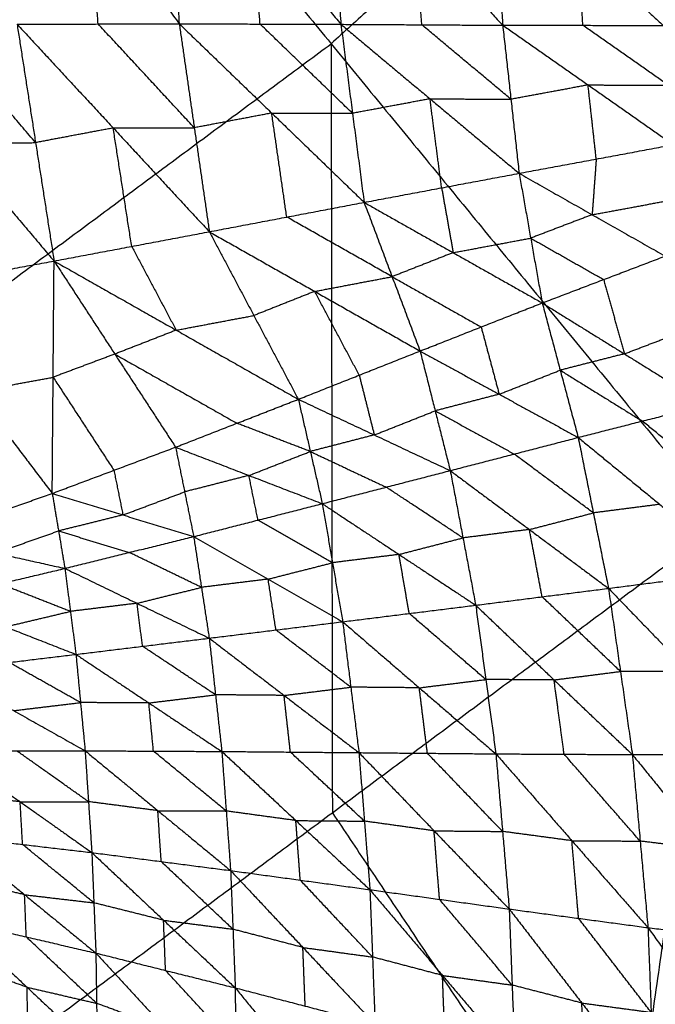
# Model space of a CAD drawing. Header units: millimetres. Extents: x -106 to 110, y -96 to 120.
# Tile 583 of 656: x 39.79 to 44.11, y -43.41 to -36.73. Entities that reach past the tile are written whole.
import ezdxf

# ---------------------------------------------------------------- set-up
doc = ezdxf.new("R2010")
doc.units = ezdxf.units.MM
doc.header["$MEASUREMENT"] = 0
doc.layers.add('Default', color=7, linetype='Continuous', true_color=0x000000)

msp = doc.modelspace()

# ---------------------------------------------------------------- linework, layer by layer
at = {"layer": 'Default'}
for points in [[(43.5311, -29.7566, 3.952), (44.0507, -34.9468, 4.07), (44.5703, -40.137, 4.1879)], [(39.2418, -33.6442, 3.952), (41.906, -36.8906, 4.07), (44.5703, -40.137, 4.1879)], [(44.0507, -34.9468, 4.07), (42.9783, -35.9187, 4.07), (41.906, -36.8906, 4.07)], [(39.6396, -35.0765, -1.7804), (40.2575, -35.9159, -1.5474), (40.8754, -36.7552, -1.3145)], [(40.7642, -35.2745, -1.5501), (40.8198, -36.0149, -1.4323), (40.8754, -36.7552, -1.3145)], [(40.7642, -35.2745, -1.5501), (41.3682, -36.0166, -1.3195), (41.9723, -36.7588, -1.0889)], [(41.8835, -35.4852, -1.2996), (41.9279, -36.122, -1.1942), (41.9723, -36.7588, -1.0889)], [(41.8835, -35.4852, -1.2996), (42.4769, -36.1251, -1.0742), (43.0704, -36.7651, -0.8489)], [(43.003, -35.6988, -1.0322), (43.0367, -36.2319, -0.9406), (43.0704, -36.7651, -0.8489)], [(43.003, -35.6988, -1.0322), (43.5807, -36.2325, -0.8182), (44.1583, -36.7663, -0.6043)], [(40.3251, -36.7567, -1.4186), (40.2913, -36.3363, -1.483), (40.2575, -35.9159, -1.5474)], [(41.4239, -36.757, -1.2017), (41.3961, -36.3868, -1.2606), (41.3682, -36.0166, -1.3195)], [(42.5214, -36.7619, -0.9689), (42.4992, -36.4435, -1.0216), (42.4769, -36.1251, -1.0742)], [(43.6144, -36.7657, -0.7266), (43.5975, -36.4991, -0.7724), (43.5807, -36.2325, -0.8182)], [(38.673, -36.7714, -1.7118), (39.3495, -37.5679, -1.2539), (40.026, -38.3645, -0.7961)], [(39.9004, -37.5614, -1.1594), (39.5622, -37.1631, -1.3883), (39.224, -36.7648, -1.6172)], [(39.7749, -36.7582, -1.5227), (40.3251, -36.7567, -1.4186), (40.8754, -36.7552, -1.3145)], [(39.7749, -36.7582, -1.5227), (39.9004, -37.5614, -1.1594), (40.026, -38.3645, -0.7961)], [(39.7749, -36.7582, -1.5227), (40.4273, -37.4621, -1.0898), (41.0797, -38.166, -0.657)], [(40.9775, -37.4606, -0.9857), (40.6513, -37.1087, -1.2021), (40.3251, -36.7567, -1.4186)], [(40.8754, -36.7552, -1.3145), (40.9775, -37.4606, -0.9857), (41.0797, -38.166, -0.657)], [(40.8754, -36.7552, -1.3145), (41.4239, -36.757, -1.2017), (41.9723, -36.7588, -1.0889)], [(40.8754, -36.7552, -1.3145), (41.5026, -37.361, -0.9108), (42.1299, -37.9667, -0.507)], [(42.0511, -37.3627, -0.798), (41.7375, -37.0599, -0.9998), (41.4239, -36.757, -1.2017)], [(41.9723, -36.7588, -1.0889), (42.0511, -37.3627, -0.798), (42.1299, -37.9667, -0.507)], [(41.9723, -36.7588, -1.0889), (42.5214, -36.7619, -0.9689), (43.0704, -36.7651, -0.8489)], [(41.9723, -36.7588, -1.0889), (42.577, -37.2642, -0.7185), (43.1817, -37.7696, -0.348)], [(43.1261, -37.2673, -0.5984), (42.8237, -37.0146, -0.7837), (42.5214, -36.7619, -0.9689)], [(43.0704, -36.7651, -0.8489), (43.1261, -37.2673, -0.5984), (43.1817, -37.7696, -0.348)], [(43.0704, -36.7651, -0.8489), (43.6144, -36.7657, -0.7266), (44.1583, -36.7663, -0.6043)], [(43.0704, -36.7651, -0.8489), (43.6494, -37.1704, -0.5174), (44.2284, -37.5758, -0.1859)], [(44.1933, -37.171, -0.3951), (43.9039, -36.9683, -0.5608), (43.6144, -36.7657, -0.7266)], [(39.2501, -38.8604, 4.07), (40.5781, -37.8755, 4.07), (41.906, -36.8906, 4.07)], [(41.906, -36.8906, 4.07), (41.9102, -39.4987, 4.1289), (41.9144, -42.1068, 4.1879)], [(43.6494, -37.1704, -0.5174), (43.3877, -37.2189, -0.5579), (43.1261, -37.2673, -0.5984)], [(43.705, -37.6727, -0.267), (43.6772, -37.4215, -0.3922), (43.6494, -37.1704, -0.5174)], [(43.6494, -37.1704, -0.5174), (43.9214, -37.1707, -0.4562), (44.1933, -37.171, -0.3951)], [(42.577, -37.2642, -0.7185), (42.3141, -37.3135, -0.7582), (42.0511, -37.3627, -0.798)], [(42.6558, -37.8681, -0.4275), (42.6164, -37.5661, -0.573), (42.577, -37.2642, -0.7185)], [(42.577, -37.2642, -0.7185), (42.8515, -37.2657, -0.6585), (43.1261, -37.2673, -0.5984)], [(41.5026, -37.361, -0.9108), (41.2401, -37.4108, -0.9482), (40.9775, -37.4606, -0.9857)], [(41.6048, -38.0663, -0.582), (41.5537, -37.7136, -0.7464), (41.5026, -37.361, -0.9108)], [(41.5026, -37.361, -0.9108), (41.7769, -37.3618, -0.8544), (42.0511, -37.3627, -0.798)], [(40.4273, -37.4621, -1.0898), (40.1638, -37.5117, -1.1246), (39.9004, -37.5614, -1.1594)], [(40.4273, -37.4621, -1.0898), (40.7024, -37.4614, -1.0378), (40.9775, -37.4606, -0.9857)], [(40.5528, -38.2653, -0.7265), (40.49, -37.8637, -0.9082), (40.4273, -37.4621, -1.0898)], [(39.3495, -37.5679, -1.2539), (39.625, -37.5647, -1.2066), (39.9004, -37.5614, -1.1594)], [(43.1817, -37.7696, -0.348), (43.705, -37.6727, -0.267), (44.2284, -37.5758, -0.1859)], [(43.705, -37.6727, -0.267), (43.6911, -37.8615, -0.0944), (43.6772, -38.0504, 0.0782)], [(42.1299, -37.9667, -0.507), (42.6558, -37.8681, -0.4275), (43.1817, -37.7696, -0.348)], [(43.1817, -37.7696, -0.348), (43.2601, -38.2093, 0.0702), (43.3386, -38.649, 0.4884)], [(43.1817, -37.7696, -0.348), (43.6772, -38.0504, 0.0782), (44.1727, -38.3312, 0.5043)], [(42.6558, -37.8681, -0.4275), (42.695, -38.088, -0.2184), (42.7342, -38.3078, -0.0093)], [(41.0797, -38.166, -0.657), (41.6048, -38.0663, -0.582), (42.1299, -37.9667, -0.507)], [(42.1299, -37.9667, -0.507), (42.3198, -38.4709, -0.0165), (42.5097, -38.9751, 0.4741)], [(42.1299, -37.9667, -0.507), (42.7342, -38.3078, -0.0093), (43.3386, -38.649, 0.4884)], [(43.6772, -38.0504, 0.0782), (43.9389, -38.002, 0.1187), (44.2005, -37.9535, 0.1592)], [(42.3198, -38.4709, -0.0165), (41.9623, -38.2686, -0.2992), (41.6048, -38.0663, -0.582)], [(43.6772, -38.0504, 0.0782), (43.4687, -38.1298, 0.0742), (43.2601, -38.2093, 0.0702)], [(40.026, -38.3645, -0.7961), (40.5528, -38.2653, -0.7265), (41.0797, -38.166, -0.657)], [(41.0797, -38.166, -0.657), (41.3816, -38.7343, -0.098), (41.6835, -39.3026, 0.461)], [(41.0797, -38.166, -0.657), (41.7947, -38.5705, -0.0914), (42.5097, -38.9751, 0.4741)], [(40.5528, -38.2653, -0.7265), (40.7038, -38.5494, -0.447), (40.8547, -38.8336, -0.1676)], [(42.7342, -38.3078, -0.0093), (42.9972, -38.2586, 0.0304), (43.2601, -38.2093, 0.0702)], [(43.2601, -38.2093, 0.0702), (43.5079, -38.3497, 0.2833), (43.7556, -38.4901, 0.4964)], [(42.7342, -38.3078, -0.0093), (42.527, -38.3894, -0.0129), (42.3198, -38.4709, -0.0165)], [(43.3386, -38.649, 0.4884), (43.7556, -38.4901, 0.4964), (44.1727, -38.3312, 0.5043)], [(38.9652, -38.5604, -0.9236), (39.4956, -38.4624, -0.8598), (40.026, -38.3645, -0.7961)], [(40.0135, -39.9411, 0.4364), (40.0197, -39.1528, -0.1798), (40.026, -38.3645, -0.7961)], [(40.026, -38.3645, -0.7961), (40.4382, -38.996, -0.1738), (40.8505, -39.6275, 0.4485)], [(40.026, -38.3645, -0.7961), (40.8547, -38.8336, -0.1676), (41.6835, -39.3026, 0.461)], [(41.7947, -38.5705, -0.0914), (42.0572, -38.5207, -0.0539), (42.3198, -38.4709, -0.0165)], [(42.3198, -38.4709, -0.0165), (42.622, -38.6414, 0.2324), (42.9241, -38.812, 0.4813)], [(43.7556, -38.4901, 0.4964), (43.8257, -38.7422, 0.2922), (43.8958, -38.9942, 0.088)], [(38.9652, -38.5604, -0.9236), (39.4894, -39.2507, -0.2436), (40.0135, -39.9411, 0.4364)], [(41.7947, -38.5705, -0.0914), (41.5881, -38.6524, -0.0947), (41.3816, -38.7343, -0.098)], [(42.0966, -39.1388, 0.4676), (41.9456, -38.8547, 0.1881), (41.7947, -38.5705, -0.0914)], [(42.5097, -38.9751, 0.4741), (42.9241, -38.812, 0.4813), (43.3386, -38.649, 0.4884)], [(43.3386, -38.649, 0.4884), (43.4605, -39.1052, 0.1149), (43.5824, -39.5614, -0.2586)], [(43.3386, -38.649, 0.4884), (43.8958, -38.9942, 0.088), (44.453, -39.3394, -0.3123)], [(40.8547, -38.8336, -0.1676), (41.1181, -38.7839, -0.1328), (41.3816, -38.7343, -0.098)], [(40.8547, -38.8336, -0.1676), (40.6465, -38.9148, -0.1707), (40.4382, -38.996, -0.1738)], [(42.9241, -38.812, 0.4813), (42.9851, -39.0401, 0.2945), (43.0461, -39.2682, 0.1078)], [(43.8958, -38.9942, 0.088), (44.1043, -38.9148, 0.092), (44.3129, -38.8353, 0.096)], [(40.4382, -38.996, -0.1738), (40.229, -39.0744, -0.1768), (40.0197, -39.1528, -0.1798)], [(40.4382, -38.996, -0.1738), (40.8526, -39.2305, 0.1405), (41.267, -39.465, 0.4548)], [(41.6835, -39.3026, 0.461), (42.0966, -39.1388, 0.4676), (42.5097, -38.9751, 0.4741)], [(42.5097, -38.9751, 0.4741), (42.612, -39.3807, 0.136), (42.7143, -39.7864, -0.2022)], [(42.5097, -38.9751, 0.4741), (43.0461, -39.2682, 0.1078), (43.5824, -39.5614, -0.2586)], [(43.8958, -38.9942, 0.088), (43.6781, -39.0497, 0.1015), (43.4605, -39.1052, 0.1149)], [(42.0966, -39.1388, 0.4676), (42.1477, -39.3417, 0.2985), (42.1989, -39.5445, 0.1294)], [(43.0461, -39.2682, 0.1078), (43.2533, -39.1867, 0.1113), (43.4605, -39.1052, 0.1149)], [(43.4605, -39.1052, 0.1149), (43.7391, -39.2778, -0.0853), (44.0177, -39.4504, -0.2855)], [(39.4894, -39.2507, -0.2436), (39.7545, -39.2018, -0.2117), (40.0197, -39.1528, -0.1798)], [(40.0197, -39.1528, -0.1798), (40.2259, -39.4686, 0.1313), (40.432, -39.7843, 0.4425)], [(43.0461, -39.2682, 0.1078), (42.829, -39.3245, 0.1219), (42.612, -39.3807, 0.136)], [(40.8505, -39.6275, 0.4485), (41.267, -39.465, 0.4548), (41.6835, -39.3026, 0.461)], [(41.6835, -39.3026, 0.461), (41.7648, -39.6567, 0.1581), (41.8461, -40.0108, -0.1447)], [(41.6835, -39.3026, 0.461), (42.1989, -39.5445, 0.1294), (42.7143, -39.7864, -0.2022)], [(43.5824, -39.5614, -0.2586), (44.0177, -39.4504, -0.2855), (44.453, -39.3394, -0.3123)], [(42.1989, -39.5445, 0.1294), (42.4054, -39.4626, 0.1327), (42.612, -39.3807, 0.136)], [(42.612, -39.3807, 0.136), (42.8802, -39.5273, -0.0472), (43.1483, -39.6739, -0.2304)], [(41.7648, -39.6567, 0.1581), (41.5159, -39.5609, 0.3064), (41.267, -39.465, 0.4548)], [(44.5714, -39.9042, -0.6165), (44.2946, -39.6773, -0.451), (44.0177, -39.4504, -0.2855)], [(42.1989, -39.5445, 0.1294), (41.9818, -39.6006, 0.1438), (41.7648, -39.6567, 0.1581)], [(42.7143, -39.7864, -0.2022), (43.1483, -39.6739, -0.2304), (43.5824, -39.5614, -0.2586)], [(43.5824, -39.5614, -0.2586), (43.6853, -40.0732, -0.5383), (43.7882, -40.5851, -0.818)], [(43.5824, -39.5614, -0.2586), (44.1361, -40.0152, -0.5896), (44.6898, -40.469, -0.9206)], [(40.0135, -39.9411, 0.4364), (40.432, -39.7843, 0.4425), (40.8505, -39.6275, 0.4485)], [(40.8505, -39.6275, 0.4485), (40.9119, -39.9305, 0.1801), (40.9733, -40.2336, -0.0882)], [(40.8505, -39.6275, 0.4485), (41.3483, -39.8192, 0.1519), (41.8461, -40.0108, -0.1447)], [(41.3483, -39.8192, 0.1519), (41.5565, -39.7379, 0.155), (41.7648, -39.6567, 0.1581)], [(41.7648, -39.6567, 0.1581), (42.0225, -39.7777, -0.0076), (42.2802, -39.8986, -0.1734)], [(43.6853, -40.0732, -0.5383), (43.4168, -39.8736, -0.3843), (43.1483, -39.6739, -0.2304)], [(40.432, -39.7843, 0.4425), (40.4627, -39.9358, 0.3083), (40.4934, -40.0873, 0.1741)], [(41.8461, -40.0108, -0.1447), (42.2802, -39.8986, -0.1734), (42.7143, -39.7864, -0.2022)], [(42.7143, -39.7864, -0.2022), (42.8008, -40.2429, -0.4569), (42.8872, -40.6994, -0.7117)], [(42.7143, -39.7864, -0.2022), (43.2512, -40.1857, -0.5101), (43.7882, -40.5851, -0.818)], [(41.3483, -39.8192, 0.1519), (41.1301, -39.8748, 0.166), (40.9119, -39.9305, 0.1801)], [(41.4097, -40.1222, -0.1165), (41.379, -39.9707, 0.0177), (41.3483, -39.8192, 0.1519)], [(39.1636, -40.2407, 0.4244), (39.5886, -40.0909, 0.4304), (40.0135, -39.9411, 0.4364)], [(40.0135, -39.9411, 0.4364), (40.0564, -40.1955, 0.2009), (40.0994, -40.4499, -0.0346)], [(40.0135, -39.9411, 0.4364), (40.4934, -40.0873, 0.1741), (40.9733, -40.2336, -0.0882)], [(40.4934, -40.0873, 0.1741), (40.7027, -40.0089, 0.1771), (40.9119, -39.9305, 0.1801)], [(42.8008, -40.2429, -0.4569), (42.5405, -40.0707, -0.3152), (42.2802, -39.8986, -0.1734)], [(40.9733, -40.2336, -0.0882), (41.4097, -40.1222, -0.1165), (41.8461, -40.0108, -0.1447)], [(41.8461, -40.0108, -0.1447), (41.9152, -40.4112, -0.3743), (41.9843, -40.8115, -0.6039)], [(41.8461, -40.0108, -0.1447), (42.3666, -40.3551, -0.4282), (42.8872, -40.6994, -0.7117)], [(43.2512, -40.1857, -0.5101), (43.4683, -40.1295, -0.5242), (43.6853, -40.0732, -0.5383)], [(44.1361, -40.0152, -0.5896), (43.9107, -40.0442, -0.5639), (43.6853, -40.0732, -0.5383)], [(39.2585, -44.0765, 4.1879), (41.9144, -42.1068, 4.1879), (44.5703, -40.137, 4.1879)], [(40.4934, -40.0873, 0.1741), (40.2749, -40.1414, 0.1875), (40.0564, -40.1955, 0.2009)], [(41.9152, -40.4112, -0.3743), (41.6624, -40.2667, -0.2454), (41.4097, -40.1222, -0.1165)], [(43.1578, -49.9123, 4.6759), (43.864, -45.0247, 4.4319), (44.5703, -40.137, 4.1879)], [(39.6315, -40.3453, 0.1949), (39.844, -40.2704, 0.1979), (40.0564, -40.1955, 0.2009)], [(40.0564, -40.1955, 0.2009), (40.2964, -40.2686, 0.0698), (40.5363, -40.3417, -0.0614)], [(43.2512, -40.1857, -0.5101), (43.026, -40.2143, -0.4835), (42.8008, -40.2429, -0.4569)], [(43.3377, -40.6422, -0.7648), (43.2945, -40.414, -0.6375), (43.2512, -40.1857, -0.5101)], [(39.1636, -40.2407, 0.4244), (39.6315, -40.3453, 0.1949), (40.0994, -40.4499, -0.0346)], [(40.0994, -40.4499, -0.0346), (40.5363, -40.3417, -0.0614), (40.9733, -40.2336, -0.0882)], [(40.9733, -40.2336, -0.0882), (41.026, -40.5783, -0.2932), (41.0787, -40.9229, -0.4982)], [(40.9733, -40.2336, -0.0882), (41.4788, -40.5225, -0.3461), (41.9843, -40.8115, -0.6039)], [(42.3666, -40.3551, -0.4282), (42.5837, -40.299, -0.4426), (42.8008, -40.2429, -0.4569)], [(41.026, -40.5783, -0.2932), (40.7812, -40.46, -0.1773), (40.5363, -40.3417, -0.0614)], [(42.3666, -40.3551, -0.4282), (42.1409, -40.3831, -0.4013), (41.9152, -40.4112, -0.3743)], [(42.4358, -40.7554, -0.6578), (42.4012, -40.5553, -0.543), (42.3666, -40.3551, -0.4282)], [(39.2182, -40.6588, 0.0152), (39.6588, -40.5544, -0.0097), (40.0994, -40.4499, -0.0346)], [(40.0994, -40.4499, -0.0346), (40.1368, -40.7414, -0.2159), (40.1743, -41.0329, -0.3972)], [(40.0994, -40.4499, -0.0346), (40.589, -40.6864, -0.2664), (41.0787, -40.9229, -0.4982)], [(41.4788, -40.5225, -0.3461), (41.697, -40.4668, -0.3602), (41.9152, -40.4112, -0.3743)], [(43.7882, -40.5851, -0.818), (44.239, -40.5271, -0.8693), (44.6898, -40.469, -0.9206)], [(41.4788, -40.5225, -0.3461), (41.2524, -40.5504, -0.3196), (41.026, -40.5783, -0.2932)], [(41.5315, -40.8672, -0.551), (41.5051, -40.6949, -0.4486), (41.4788, -40.5225, -0.3461)], [(40.1368, -40.7414, -0.2159), (39.8978, -40.6479, -0.1128), (39.6588, -40.5544, -0.0097)], [(40.589, -40.6864, -0.2664), (40.8075, -40.6323, -0.2798), (41.026, -40.5783, -0.2932)], [(42.8872, -40.6994, -0.7117), (43.3377, -40.6422, -0.7648), (43.7882, -40.5851, -0.818)], [(43.7882, -40.5851, -0.818), (43.8692, -41.1488, -0.9903), (43.9503, -41.7125, -1.1625)], [(43.7882, -40.5851, -0.818), (44.3324, -41.1481, -1.0549), (44.8766, -41.7112, -1.2918)], [(39.2182, -40.6588, 0.0152), (39.6962, -40.8459, -0.191), (40.1743, -41.0329, -0.3972)], [(43.8692, -41.1488, -0.9903), (43.6035, -40.8955, -0.8776), (43.3377, -40.6422, -0.7648)], [(39.6962, -40.8459, -0.191), (39.9165, -40.7936, -0.2034), (40.1368, -40.7414, -0.2159)], [(40.589, -40.6864, -0.2664), (40.3629, -40.7139, -0.2411), (40.1368, -40.7414, -0.2159)], [(40.6265, -40.9779, -0.4477), (40.6077, -40.8322, -0.357), (40.589, -40.6864, -0.2664)], [(41.9843, -40.8115, -0.6039), (42.4358, -40.7554, -0.6578), (42.8872, -40.6994, -0.7117)], [(42.8872, -40.6994, -0.7117), (42.9557, -41.2036, -0.8699), (43.0241, -41.7078, -1.0282)], [(42.8872, -40.6994, -0.7117), (43.4188, -41.2059, -0.9371), (43.9503, -41.7125, -1.1625)], [(42.9557, -41.2036, -0.8699), (42.6957, -40.9795, -0.7639), (42.4358, -40.7554, -0.6578)], [(41.0787, -40.9229, -0.4982), (41.5315, -40.8672, -0.551), (41.9843, -40.8115, -0.6039)], [(42.0395, -41.2554, -0.7479), (41.7855, -41.0613, -0.6495), (41.5315, -40.8672, -0.551)], [(41.9843, -40.8115, -0.6039), (42.0395, -41.2554, -0.7479), (42.0947, -41.6994, -0.8919)], [(41.9843, -40.8115, -0.6039), (42.5042, -41.2596, -0.8161), (43.0241, -41.7078, -1.0282)], [(40.1743, -41.0329, -0.3972), (40.6265, -40.9779, -0.4477), (41.0787, -40.9229, -0.4982)], [(41.0787, -40.9229, -0.4982), (41.1215, -41.3072, -0.6279), (41.1643, -41.6915, -0.7576)], [(41.0787, -40.9229, -0.4982), (41.5867, -41.3112, -0.695), (42.0947, -41.6994, -0.8919)], [(41.1215, -41.3072, -0.6279), (40.874, -41.1426, -0.5378), (40.6265, -40.9779, -0.4477)], [(39.2672, -41.1422, -0.3028), (39.7207, -41.0875, -0.35), (40.1743, -41.0329, -0.3972)], [(40.1743, -41.0329, -0.3972), (40.2054, -41.3599, -0.5131), (40.2366, -41.6869, -0.6289)], [(40.1743, -41.0329, -0.3972), (40.6693, -41.3622, -0.5774), (41.1643, -41.6915, -0.7576)], [(39.2672, -41.1422, -0.3028), (39.7519, -41.4145, -0.4658), (40.2366, -41.6869, -0.6289)], [(40.2054, -41.3599, -0.5131), (39.9631, -41.2237, -0.4315), (39.7207, -41.0875, -0.35)], [(42.5042, -41.2596, -0.8161), (42.73, -41.2316, -0.843), (42.9557, -41.2036, -0.8699)], [(43.4188, -41.2059, -0.9371), (43.1872, -41.2048, -0.9035), (42.9557, -41.2036, -0.8699)], [(43.4188, -41.2059, -0.9371), (43.644, -41.1774, -0.9637), (43.8692, -41.1488, -0.9903)], [(43.4872, -41.7102, -1.0954), (43.453, -41.4581, -1.0162), (43.4188, -41.2059, -0.9371)], [(44.3324, -41.1481, -1.0549), (44.1008, -41.1485, -1.0226), (43.8692, -41.1488, -0.9903)], [(41.5867, -41.3112, -0.695), (41.8131, -41.2833, -0.7215), (42.0395, -41.2554, -0.7479)], [(42.5042, -41.2596, -0.8161), (42.2719, -41.2575, -0.782), (42.0395, -41.2554, -0.7479)], [(42.5594, -41.7036, -0.9601), (42.5318, -41.4816, -0.8881), (42.5042, -41.2596, -0.8161)], [(40.6693, -41.3622, -0.5774), (40.8954, -41.3347, -0.6026), (41.1215, -41.3072, -0.6279)], [(41.5867, -41.3112, -0.695), (41.3541, -41.3092, -0.6614), (41.1215, -41.3072, -0.6279)], [(41.6295, -41.6954, -0.8247), (41.6081, -41.5033, -0.7599), (41.5867, -41.3112, -0.695)], [(39.7519, -41.4145, -0.4658), (39.9787, -41.3872, -0.4895), (40.2054, -41.3599, -0.5131)], [(40.6693, -41.3622, -0.5774), (40.4374, -41.361, -0.5452), (40.2054, -41.3599, -0.5131)], [(40.7004, -41.6892, -0.6932), (40.6849, -41.5257, -0.6353), (40.6693, -41.3622, -0.5774)], [(39.3095, -41.6883, -0.5081), (39.773, -41.6876, -0.5685), (40.2366, -41.6869, -0.6289)], [(39.3095, -41.6883, -0.5081), (39.7958, -42.0328, -0.6083), (40.2822, -42.3773, -0.7085)], [(40.2594, -42.0321, -0.6687), (40.0162, -41.8598, -0.6186), (39.773, -41.6876, -0.5685)], [(40.2366, -41.6869, -0.6289), (40.2594, -42.0321, -0.6687), (40.2822, -42.3773, -0.7085)], [(40.2366, -41.6869, -0.6289), (40.7004, -41.6892, -0.6932), (41.1643, -41.6915, -0.7576)], [(40.2366, -41.6869, -0.6289), (40.7303, -42.0931, -0.7366), (41.2239, -42.4993, -0.8442)], [(41.1941, -42.0954, -0.8009), (40.9473, -41.8923, -0.7471), (40.7004, -41.6892, -0.6932)], [(41.1643, -41.6915, -0.7576), (41.1941, -42.0954, -0.8009), (41.2239, -42.4993, -0.8442)], [(41.1643, -41.6915, -0.7576), (41.6295, -41.6954, -0.8247), (42.0947, -41.6994, -0.8919)], [(41.1643, -41.6915, -0.7576), (41.6667, -42.1602, -0.8715), (42.1692, -42.629, -0.9853)], [(42.132, -42.1642, -0.9386), (41.8807, -41.9298, -0.8817), (41.6295, -41.6954, -0.8247)], [(42.0947, -41.6994, -0.8919), (42.132, -42.1642, -0.9386), (42.1692, -42.629, -0.9853)], [(42.0947, -41.6994, -0.8919), (42.5594, -41.7036, -0.9601), (43.0241, -41.7078, -1.0282)], [(42.0947, -41.6994, -0.8919), (42.6046, -42.2298, -1.0099), (43.1144, -42.7603, -1.1278)], [(43.0693, -42.234, -1.078), (42.8144, -41.9688, -1.019), (42.5594, -41.7036, -0.9601)], [(43.0241, -41.7078, -1.0282), (43.0693, -42.234, -1.078), (43.1144, -42.7603, -1.1278)], [(43.0241, -41.7078, -1.0282), (43.4872, -41.7102, -1.0954), (43.9503, -41.7125, -1.1625)], [(43.0241, -41.7078, -1.0282), (43.54, -42.2972, -1.1478), (44.056, -42.8865, -1.2673)], [(44.0031, -42.2995, -1.2149), (43.7452, -42.0048, -1.1552), (43.4872, -41.7102, -1.0954)], [(43.9503, -41.7125, -1.1625), (44.4134, -41.7119, -1.2272), (44.8766, -41.7112, -1.2918)], [(43.9503, -41.7125, -1.1625), (44.0031, -42.2995, -1.2149), (44.056, -42.8865, -1.2673)], [(43.9503, -41.7125, -1.1625), (44.4742, -42.3577, -1.2815), (44.9982, -43.0028, -1.4005)], [(39.7958, -42.0328, -0.6083), (39.5609, -42.0053, -0.5763), (39.326, -41.9778, -0.5443)], [(39.7958, -42.0328, -0.6083), (40.0276, -42.0324, -0.6385), (40.2594, -42.0321, -0.6687)], [(39.8124, -42.3224, -0.6444), (39.8041, -42.1776, -0.6264), (39.7958, -42.0328, -0.6083)], [(40.7303, -42.0931, -0.7366), (40.4948, -42.0626, -0.7026), (40.2594, -42.0321, -0.6687)], [(40.7531, -42.4383, -0.7763), (40.7417, -42.2657, -0.7565), (40.7303, -42.0931, -0.7366)], [(40.7303, -42.0931, -0.7366), (40.9622, -42.0942, -0.7687), (41.1941, -42.0954, -0.8009)], [(41.6667, -42.1602, -0.8715), (41.4304, -42.1278, -0.8362), (41.1941, -42.0954, -0.8009)], [(41.9144, -42.1068, 4.1879), (42.8892, -43.5657, 4.3099), (43.864, -45.0247, 4.4319)], [(41.6966, -42.5642, -0.9148), (41.6816, -42.3622, -0.8931), (41.6667, -42.1602, -0.8715)], [(41.6667, -42.1602, -0.8715), (41.8993, -42.1622, -0.905), (42.132, -42.1642, -0.9386)], [(42.6046, -42.2298, -1.0099), (42.3683, -42.197, -0.9742), (42.132, -42.1642, -0.9386)], [(39.3425, -42.2674, -0.5804), (39.8124, -42.3224, -0.6444), (40.2822, -42.3773, -0.7085)], [(39.3425, -42.2674, -0.5804), (39.8261, -42.6632, -0.6232), (40.3096, -43.059, -0.6659)], [(42.6418, -42.6947, -1.0566), (42.6232, -42.4622, -1.0332), (42.6046, -42.2298, -1.0099)], [(42.6046, -42.2298, -1.0099), (42.8369, -42.2319, -1.044), (43.0693, -42.234, -1.078)], [(43.54, -42.2972, -1.1478), (43.3047, -42.2656, -1.1129), (43.0693, -42.234, -1.078)], [(40.2959, -42.7181, -0.6872), (40.0541, -42.5202, -0.6658), (39.8124, -42.3224, -0.6444)], [(43.5852, -42.8234, -1.1976), (43.5626, -42.5603, -1.1727), (43.54, -42.2972, -1.1478)], [(43.54, -42.2972, -1.1478), (43.7716, -42.2983, -1.1813), (44.0031, -42.2995, -1.2149)], [(44.4742, -42.3577, -1.2815), (44.2387, -42.3286, -1.2482), (44.0031, -42.2995, -1.2149)], [(40.2822, -42.3773, -0.7085), (40.2959, -42.7181, -0.6872), (40.3096, -43.059, -0.6659)], [(40.2822, -42.3773, -0.7085), (40.7531, -42.4383, -0.7763), (41.2239, -42.4993, -0.8442)], [(40.2822, -42.3773, -0.7085), (40.7689, -42.8362, -0.7502), (41.2555, -43.295, -0.792)], [(41.2397, -42.8972, -0.8181), (40.9964, -42.6677, -0.7972), (40.7531, -42.4383, -0.7763)], [(41.2239, -42.4993, -0.8442), (41.2397, -42.8972, -0.8181), (41.2555, -43.295, -0.792)], [(41.2239, -42.4993, -0.8442), (41.6966, -42.5642, -0.9148), (42.1692, -42.629, -0.9853)], [(41.2239, -42.4993, -0.8442), (41.7143, -43.0209, -0.8832), (42.2046, -43.5424, -0.9221)], [(39.8261, -42.6632, -0.6232), (39.59, -42.6086, -0.5933), (39.3539, -42.5539, -0.5633)], [(42.1869, -43.0857, -0.9537), (41.9417, -42.8249, -0.9343), (41.6966, -42.5642, -0.9148)], [(39.8375, -42.9497, -0.6061), (39.8318, -42.8065, -0.6146), (39.8261, -42.6632, -0.6232)], [(39.8261, -42.6632, -0.6232), (40.061, -42.6907, -0.6552), (40.2959, -42.7181, -0.6872)], [(42.1692, -42.629, -0.9853), (42.1869, -43.0857, -0.9537), (42.2046, -43.5424, -0.9221)], [(42.1692, -42.629, -0.9853), (42.6418, -42.6947, -1.0566), (43.1144, -42.7603, -1.1278)], [(42.1692, -42.629, -0.9853), (42.6616, -43.2106, -1.0188), (43.1541, -43.7922, -1.0523)], [(40.7689, -42.8362, -0.7502), (40.5324, -42.7771, -0.7187), (40.2959, -42.7181, -0.6872)], [(43.1342, -43.2762, -1.0901), (42.888, -42.9855, -1.0733), (42.6418, -42.6947, -1.0566)], [(43.1144, -42.7603, -1.1278), (43.1342, -43.2762, -1.0901), (43.1541, -43.7922, -1.0523)], [(43.1144, -42.7603, -1.1278), (43.5852, -42.8234, -1.1976), (44.056, -42.8865, -1.2673)], [(43.1144, -42.7603, -1.1278), (43.6073, -43.3979, -1.1531), (44.1001, -44.0355, -1.1784)], [(39.3654, -42.8404, -0.5462), (39.8375, -42.9497, -0.6061), (40.3096, -43.059, -0.6659)], [(39.3654, -42.8404, -0.5462), (39.8424, -43.2905, -0.5283), (40.3193, -43.7406, -0.5103)], [(40.7826, -43.177, -0.729), (40.7757, -43.0066, -0.7396), (40.7689, -42.8362, -0.7502)], [(40.7689, -42.8362, -0.7502), (41.0043, -42.8667, -0.7842), (41.2397, -42.8972, -0.8181)], [(44.078, -43.461, -1.2228), (43.8316, -43.1422, -1.2102), (43.5852, -42.8234, -1.1976)], [(43.864, -45.0247, 4.4319), (45.3303, -43.9372, 4.4319), (46.7966, -42.8498, 4.4319)], [(41.7143, -43.0209, -0.8832), (41.477, -42.959, -0.8507), (41.2397, -42.8972, -0.8181)], [(44.056, -42.8865, -1.2673), (44.078, -43.461, -1.2228), (44.1001, -44.0355, -1.1784)], [(44.056, -42.8865, -1.2673), (44.5271, -42.9447, -1.3339), (44.9982, -43.0028, -1.4005)], [(44.056, -42.8865, -1.2673), (44.5522, -43.5762, -1.2821), (45.0485, -44.2658, -1.297)], [(40.3145, -43.3998, -0.5881), (40.076, -43.1748, -0.5971), (39.8375, -42.9497, -0.6061)], [(40.3096, -43.059, -0.6659), (40.3145, -43.3998, -0.5881), (40.3193, -43.7406, -0.5103)], [(40.3096, -43.059, -0.6659), (40.7826, -43.177, -0.729), (41.2555, -43.295, -0.792)], [(40.3096, -43.059, -0.6659), (40.7845, -43.5744, -0.6383), (41.2594, -44.0898, -0.6107)], [(41.73, -43.4187, -0.8571), (41.7222, -43.2198, -0.8701), (41.7143, -43.0209, -0.8832)], [(41.7143, -43.0209, -0.8832), (41.9506, -43.0533, -0.9185), (42.1869, -43.0857, -0.9537)], [(39.8424, -43.2905, -0.5283), (39.6072, -43.2087, -0.5042), (39.372, -43.127, -0.48)], [(42.6616, -43.2106, -1.0188), (42.4243, -43.1482, -0.9863), (42.1869, -43.0857, -0.9537)], [(41.2574, -43.6924, -0.7014), (41.02, -43.4347, -0.7152), (40.7826, -43.177, -0.729)], [(42.6793, -43.6673, -0.9872), (42.6705, -43.4389, -1.003), (42.6616, -43.2106, -1.0188)], [(42.6616, -43.2106, -1.0188), (42.8979, -43.2434, -1.0545), (43.1342, -43.2762, -1.0901)], [(43.6073, -43.3979, -1.1531), (43.3707, -43.3371, -1.1216), (43.1342, -43.2762, -1.0901)], [(39.849, -43.577, -0.4621), (39.8457, -43.4338, -0.4952), (39.8424, -43.2905, -0.5283)], [(39.8424, -43.2905, -0.5283), (40.0784, -43.3452, -0.5582), (40.3145, -43.3998, -0.5881)], [(41.2555, -43.295, -0.792), (41.2574, -43.6924, -0.7014), (41.2594, -44.0898, -0.6107)], [(41.2555, -43.295, -0.792), (41.7283, -43.8741, -0.7524), (42.2011, -44.4533, -0.7128)], [(41.2555, -43.295, -0.792), (41.73, -43.4187, -0.8571), (42.2046, -43.5424, -0.9221)], [(40.7845, -43.5744, -0.6383), (40.5495, -43.4871, -0.6132), (40.3145, -43.3998, -0.5881)], [(43.6271, -43.9138, -1.1154), (43.6172, -43.6559, -1.1342), (43.6073, -43.3979, -1.1531)], [(43.6073, -43.3979, -1.1531), (43.8426, -43.4295, -1.188), (44.078, -43.461, -1.2228)]]:
    msp.add_open_spline(points, degree=2, dxfattribs=at)

doc.saveas('drawing.dxf')
